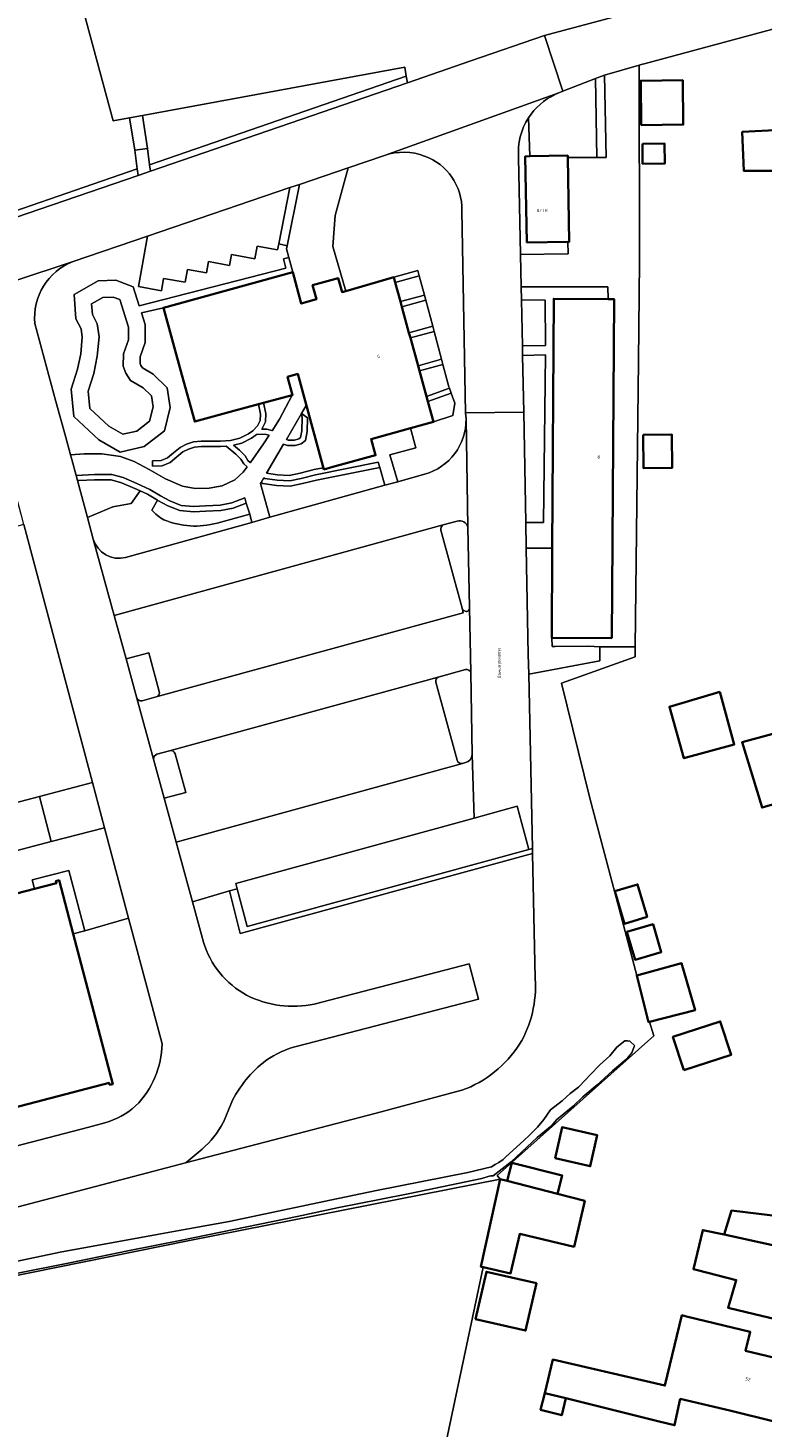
# Model space of a CAD drawing. Header units: metres. Extents: x 197700 to 204338, y 317132 to 325229.
# Tile 528 of 656: x 201888 to 201970, y 319827 to 319985. Entities that reach past the tile are written whole.
import ezdxf
from ezdxf.enums import TextEntityAlignment as Align

# ---------------------------------------------------------------- set-up
doc = ezdxf.new("R2010")
doc.units = ezdxf.units.M
for name, color, linetype, lineweight in [('B-WE-GR-BEPLANTING_CULTUUR_BODEMBEDEKKER-GV', 90, 'Continuous', 18), ('B-WE-GR-BEPLANTING_CULTUUR_BOSPLANTSOEN-GV', 90, 'Continuous', 18), ('B-WE-GR-BEPLANTING_CULTUUR_HEESTERS-GV', 90, 'Continuous', 18), ('B-WE-GR-BEPLANTING_CULTUUR_VASTE PLANTENVAK-GV', 90, 'Continuous', 18), ('B-WE-GR-GRAS-GV', 60, 'Continuous', 13), ('B-WE-GW-TALUD_KRUIN-G', 90, 'Continuous', 18), ('B-WE-IE-TERREINAFSCHEIDING_KUNSTMATIG_HEKWERK-G', 20, 'IE-TERREINAFSCHEIDING-KUNSTMATIG', 18), ('B-WE-OG-BEBOUWING-GV', 7, 'Continuous', 35), ('B-WE-OG-BEBOUWING-T18', 10, 'Continuous', 18), ('B-WE-OG-TERREIN_CULTUURSCHEIDING-GV', 7, 'Continuous', 18), ('B-WE-OG-TERREIN_ERF-GV', 7, 'Continuous', 18), ('B-WE-OG-TOPOGRAFIE-T18', 10, 'Continuous', 18), ('B-WE-OG-WATER_GREPPEL-GV', 160, 'Continuous', 18), ('B-WE-OG-WATER_MEER-GV', 140, 'Continuous', 18), ('B-WE-VH-VERHARDING_ASFALT-GV', 252, 'Continuous', 18), ('B-WE-VH-VERHARDING_BEDRIJFSVLOERPLAAT-GV', 252, 'Continuous', 18), ('B-WE-VH-VERHARDING_BETONSTRAATSTEEN-GV', 252, 'Continuous', 18), ('B-WE-VH-VERHARDING_GESLOTEN-GV', 252, 'Continuous', 18), ('B-WE-VH-VERHARDING_OPEN-GV', 252, 'Continuous', 18), ('B-WE-VH-VERHARDING_STRAATBAKSTEEN-GV', 252, 'Continuous', 18), ('B-WE-VH-VERHARDING_TEGEL-GV', 252, 'Continuous', 18)]:
    doc.layers.add(name, color=color, linetype=linetype, lineweight=lineweight)
doc.styles.add('NLCS-ISO-M200-T18', font='NLCS-ISO.ttf', dxfattribs={"height": 0.36})
doc.linetypes.add('IE-TERREINAFSCHEIDING-KUNSTMATIG', pattern='A,4,[82,NLCS.SHX,S=0.75,R=90,X=0,Y=0],4,-2', length=10)

msp = doc.modelspace()

# ---------------------------------------------------------------- linework, layer by layer
at = {"layer": 'B-WE-GR-BEPLANTING_CULTUUR_BODEMBEDEKKER-GV'}
for points in [[(201930.382, 319979.499), (201930.206, 319980.537), (201900.714, 319975.088), (201901.262, 319971.388), (201901.505, 319969.545)], [(201914.064, 319933.806), (201913.996, 319933.69), (201915.046, 319929.881), (201927.983, 319933.481), (201927.401, 319935.499), (201920.289, 319934.077), (201918.71, 319933.682), (201917.318, 319933.386), (201915.788, 319933.471), (201914.259, 319933.69)]]:
    msp.add_lwpolyline(points, close=True, dxfattribs=at)
for points in [[(201927.95, 319970.602), (201923.852, 319969.203), (201922.393, 319963.83), (201922.124, 319960.341), (201923.566, 319955.34), (201928.966, 319956.895), (201931.678, 319957.632), (201931.834, 319957.053)], [(201937.117, 319940.956), (201937.066, 319941.645), (201936.648, 319964.408)], [(201931.834, 319957.053), (201932.418, 319954.878), (201932.574, 319954.298), (201933.361, 319951.371), (201933.517, 319950.792), (201934.359, 319947.657), (201934.515, 319947.077), (201935.19, 319944.568), (201935.24, 319944.428), (201935.444, 319943.864), (201935.861, 319942.713), (201935.624, 319941.331), (201933.448, 319940.609), (201930.853, 319939.895), (201931.453, 319937.702), (201928.533, 319936.9), (201929.426, 319933.882), (201932.451, 319934.724)]]:
    msp.add_lwpolyline(points, dxfattribs=at)
for points in [[(201932.443, 319970.528, 0.1749464), (201927.95, 319970.602)], [(201936.648, 319964.408, 0.3189041), (201932.443, 319970.528)], [(201932.451, 319934.724, 0.339978), (201937.117, 319940.956)]]:
    msp.add_lwpolyline(points, format="xyb", dxfattribs=at)
at = {"layer": 'B-WE-GR-BEPLANTING_CULTUUR_BOSPLANTSOEN-GV'}
for points in [[(201882.847, 319962.368), (201886.428, 319963.6), (201886.218, 319964.288), (201900.118, 319969.08), (201899.831, 319971.2), (201899.244, 319974.82), (201897.42, 319974.487), (201891.297, 319997.129), (201893.673, 319997.839), (201895.117, 320001.53), (201899.988, 320003), (201911.275, 320006.283), (201913.522, 320010.231), (201913.162, 320012.016), (201911.679, 320011.771), (201908.986, 320011.327), (201908.54, 320011.336)], [(201957.755, 319873.131), (201957.645, 319873.103), (201956.316, 319878.339), (201951.047, 319898.298), (201947.852, 319911.236), (201956.127, 319914.187), (201956.14, 319915.279), (201956.14, 319915.302), (201952.257, 319915.325), (201952.165, 319915.329), (201952.166, 319913.753), (201944.158, 319912.249), (201944.581, 319892.617), (201944.593, 319892.054), (201944.885, 319878.043), (201944.892, 319877.95)], [(201936.653, 319865.422), (201927.009, 319862.862), (201905.551, 319857.247), (201830.353, 319837.502), (201825.888, 319836.338), (201824.667, 319833.869), (201805.693, 319828.96), (201805.832, 319828.422), (201819.007, 319830.849), (201834.631, 319833.856), (201855.381, 319838.269), (201906.002, 319848.538), (201940.955, 319855.44), (201940.596, 319855.825), (201958.241, 319871.557), (201957.755, 319873.131)], [(201880.902, 319844.979), (201891.439, 319847.211), (201902.361, 319849.186), (201906.484, 319849.961), (201910.451, 319850.651), (201921.805, 319853.073), (201927.035, 319854.136), (201937.315, 319856.153), (201939.971, 319856.824), (201940.38, 319857.079), (201940.806, 319857.288), (201941.288, 319857.652), (201941.579, 319857.951), (201943.614, 319859.78), (201944.248, 319860.353), (201945.157, 319861.289), (201945.857, 319862.141), (201946.614, 319863.218), (201947.913, 319864.232), (201948.821, 319865.069), (201949.78, 319865.777), (201950.581, 319866.635), (201951.085, 319867.151), (201952.167, 319868.276), (201953.288, 319869.299), (201954.078, 319870.272), (201954.996, 319870.971), (201955.286, 319870.999), (201955.53, 319870.943), (201956.103, 319870.425), (201956.035, 319870.333), (201955.773, 319869.617), (201955.192, 319868.96), (201953.574, 319867.602), (201952.693, 319866.796), (201951.873, 319866.026), (201950.26, 319864.672), (201949.146, 319863.647), (201947.302, 319862.08), (201946.749, 319861.463), (201945.122, 319860.103), (201942.184, 319857.353), (201940.174, 319855.806), (201939.899, 319855.805), (201939.6, 319855.715), (201938.881, 319855.483), (201930.776, 319853.825), (201927.376, 319853.147), (201922.81, 319852.252), (201918.102, 319851.208), (201905.128, 319848.543), (201899.054, 319847.375), (201892.528, 319846.004), (201880.209, 319843.553)]]:
    msp.add_lwpolyline(points, dxfattribs=at)
for points in [[(201953.114, 319954.436), (201953.76, 319954.432), (201953.534, 319916.271), (201946.754, 319916.311), (201946.79, 319915.338), (201947.15, 319915.365), (201950.884, 319915.383), (201952.165, 319915.329), (201952.257, 319915.325), (201956.14, 319915.302), (201956.508, 319947.449), (201956.637, 319958.658), (201956.578, 319980.741), (201952.698, 319979.63), (201952.674, 319979.621), (201952.861, 319970.372), (201951.837, 319970.374), (201948.561, 319970.379), (201948.729, 319960.886), (201948.56, 319960.883), (201948.615, 319959.517), (201943.244, 319959.448), (201943.319, 319955.8), (201953.082, 319955.801)], [(201943.454, 319949.187), (201946.046, 319949.219), (201945.995, 319954.325), (201943.348, 319954.367)], [(201943.824, 319929.288), (201945.814, 319929.282), (201946.045, 319948.15), (201943.476, 319948.106), (201943.607, 319941.719)]]:
    msp.add_lwpolyline(points, close=True, dxfattribs=at)
for points in [[(201944.892, 319877.95, -0.0748365), (201944.579, 319874.17)], [(201944.579, 319874.17, -0.0839874), (201943.131, 319870.601)], [(201943.131, 319870.601, -0.1641814), (201936.653, 319865.422)]]:
    msp.add_lwpolyline(points, format="xyb", dxfattribs=at)
at = {"layer": 'B-WE-GR-BEPLANTING_CULTUUR_HEESTERS-GV'}
for points in [[(201901.599, 319968.822), (201930.506, 319978.771), (201930.382, 319979.499), (201901.505, 319969.545)], [(201900.215, 319968.346), (201900.118, 319969.08), (201886.218, 319964.288), (201886.428, 319963.6)], [(201931.678, 319957.632), (201928.966, 319956.895), (201929.125, 319956.317), (201931.834, 319957.053)], [(201932.418, 319954.878), (201929.721, 319954.153), (201929.88, 319953.574), (201932.574, 319954.298)], [(201933.361, 319951.371), (201930.684, 319950.652), (201930.843, 319950.073), (201933.517, 319950.792)], [(201934.515, 319947.077), (201934.359, 319947.657), (201931.705, 319946.943), (201931.864, 319946.365)], [(201932.814, 319942.913), (201935.444, 319943.864), (201935.24, 319944.428), (201932.654, 319943.493)], [(201935.444, 319943.864), (201932.814, 319942.913), (201933.448, 319940.609), (201935.624, 319941.331), (201935.861, 319942.713)], [(201927.401, 319935.499), (201927.226, 319936.078), (201920.157, 319934.663), (201918.575, 319934.267), (201917.271, 319933.99), (201915.847, 319934.069), (201914.463, 319934.267), (201914.367, 319934.324), (201914.064, 319933.806), (201914.259, 319933.69), (201915.788, 319933.471), (201917.318, 319933.386), (201918.71, 319933.682), (201920.289, 319934.077)], [(201893.226, 319934.598), (201893.387, 319934.006), (201893.523, 319934.011), (201895.301, 319934.102), (201897.18, 319934.102), (201898.326, 319933.78), (201899.825, 319933.126), (201900.43, 319932.848), (201901.253, 319932.47), (201902.372, 319931.799), (201902.427, 319931.766), (201903.535, 319931.191), (201904.911, 319930.632), (201906.428, 319930.502), (201907.813, 319930.583), (201909.51, 319930.664), (201910.909, 319930.919), (201912.384, 319931.486), (201912.224, 319932.067), (201910.746, 319931.499), (201909.441, 319931.262), (201907.781, 319931.183), (201906.436, 319931.104), (201905.052, 319931.222), (201903.787, 319931.736), (201902.719, 319932.29), (201901.533, 319933.002), (201900.07, 319933.674), (201898.528, 319934.346), (201897.263, 319934.702), (201895.286, 319934.702)], [(201900.43, 319932.848), (201899.825, 319933.126), (201898.326, 319933.78), (201897.18, 319934.102), (201895.301, 319934.102), (201893.523, 319934.011), (201893.387, 319934.006), (201894.508, 319929.874), (201897.37, 319931.051), (201899.445, 319931.441)], [(201892.423, 319890.152), (201888.302, 319889.103), (201888.562, 319888.081), (201891.02, 319888.711), (201890.96, 319888.951), (201891.316, 319889.054), (201892.901, 319883.039), (201894.211, 319883.375)]]:
    msp.add_lwpolyline(points, close=True, dxfattribs=at)
for points in [[(201905.141, 319945.912), (201903.064, 319953.459), (201900.602, 319952.88), (201901.017, 319951.585), (201901.017, 319949.547), (201900.454, 319947.939), (201900.433, 319947.195), (201900.516, 319946.957), (201900.698, 319946.685), (201901.908, 319945.973), (201903.478, 319944.468), (201903.819, 319942.229), (201903.18, 319939.608), (201900.906, 319937.839), (201898.197, 319937.23), (201895.794, 319938.611), (201892.979, 319941.218), (201892.671, 319944.295), (201893.392, 319946.548), (201893.746, 319948.283), (201893.915, 319950.142), (201893.79, 319951.07), (201893.206, 319952.196), (201893.021, 319954.96), (201895.722, 319956.48), (201897.697, 319956.548), (201899.658, 319955.826), (201900.345, 319953.682), (201916.84, 319957.897), (201916.58, 319958.961), (201917.174, 319959.106), (201916.908, 319960.098), (201916.973, 319960.421), (201916.03, 319960.668), (201915.89, 319959.975), (201913.62, 319960.393), (201913.356, 319958.966), (201910.705, 319959.455), (201910.477, 319958.216), (201908.129, 319958.649), (201907.895, 319957.378), (201905.751, 319957.774), (201905.489, 319956.342), (201903.059, 319956.746), (201902.834, 319955.349), (201900.247, 319955.861), (201901.267, 319961.508), (201892.892, 319958.661)], [(201888.589, 319951.679), (201890.968, 319942.915), (201892.024, 319939.026), (201892.597, 319936.917), (201894.139, 319937.035), (201896.116, 319937.035), (201898.212, 319936.719), (201899.754, 319936.165), (201901.454, 319935.256), (201903.273, 319934.228), (201905.21, 319933.397), (201906.634, 319933.12), (201908.216, 319933.16), (201909.679, 319933.437), (201911.102, 319934.109), (201912.012, 319934.979), (201912.462, 319935.558), (201912.091, 319935.889), (201911.774, 319936.442), (201911.221, 319936.996), (201910.105, 319937.904), (201909.462, 319937.859), (201907.333, 319937.859), (201906.564, 319937.789), (201905.88, 319937.549), (201905.257, 319937.238), (201904.567, 319936.693), (201903.827, 319936.04), (201902.923, 319935.688), (201901.834, 319935.645), (201901.81, 319936.244), (201902.798, 319936.284), (201903.51, 319936.561), (201904.182, 319937.154), (201904.934, 319937.747), (201905.645, 319938.103), (201906.436, 319938.38), (201907.306, 319938.459), (201909.441, 319938.459), (201910.588, 319938.538), (201911.656, 319938.775), (201912.644, 319939.289), (201913.119, 319939.606), (201913.633, 319940.159), (201913.949, 319940.792), (201913.989, 319941.504), (201913.756, 319942.602), (201910.962, 319941.845), (201906.586, 319940.66), (201905.141, 319945.912)], [(201909.086, 319929.238), (201912.775, 319930.221), (201912.384, 319931.486), (201910.909, 319930.919), (201909.51, 319930.664), (201907.813, 319930.583), (201906.428, 319930.502), (201904.911, 319930.632), (201903.535, 319931.191), (201902.427, 319931.766), (201902.372, 319931.799), (201901.761, 319930.694)], [(201936.117, 319929.465), (201934.552, 319929.034)], [(201934.29, 319928.421), (201936.679, 319919.655)], [(201937.51, 319919.724), (201937.309, 319928.758)], [(201902.59, 319910.293), (201901.399, 319914.637), (201898.862, 319913.943), (201900.07, 319909.526)], [(201937.041, 319912.747), (201933.983, 319911.911)], [(201937.796, 319903.196), (201937.652, 319912.406)], [(201933.728, 319911.348), (201936.101, 319902.549)], [(201900.657, 319909.244), (201902.255, 319909.683)], [(201901.946, 319902.67), (201903.149, 319898.271), (201905.561, 319898.931), (201904.371, 319903.266)], [(201903.757, 319903.616), (201902.313, 319903.22)], [(201936.719, 319902.193), (201937.045, 319902.281)]]:
    msp.add_lwpolyline(points, dxfattribs=at)
for points in [[(201892.892, 319958.661, 0.3358339), (201888.589, 319951.679)], [(201901.761, 319930.694, 0.0828198), (201903.093, 319929.612)], [(201903.093, 319929.612, 0.1701918), (201909.086, 319929.238)], [(201937.309, 319928.758, 0.4357487), (201936.117, 319929.465)], [(201934.552, 319929.034, 0.3716769), (201934.29, 319928.421)], [(201936.679, 319919.655, 0.4251751), (201937.305, 319919.322)], [(201937.305, 319919.322, 0.2359669), (201937.51, 319919.724)], [(201937.652, 319912.406, 0.404774), (201937.041, 319912.747)], [(201933.983, 319911.911, 0.3760198), (201933.728, 319911.348)], [(201900.07, 319909.526, 0.3743286), (201900.657, 319909.244)], [(201902.255, 319909.683, 0.396223), (201902.59, 319910.293)], [(201902.313, 319903.22, 0.3611576), (201901.946, 319902.67)], [(201904.371, 319903.266, 0.4141937), (201903.757, 319903.616)], [(201937.045, 319902.281, 0.345351), (201937.796, 319903.196)], [(201936.101, 319902.549, 0.4121825), (201936.719, 319902.193)]]:
    msp.add_lwpolyline(points, format="xyb", dxfattribs=at)
at = {"layer": 'B-WE-GR-BEPLANTING_CULTUUR_VASTE PLANTENVAK-GV'}
for points in [[(201903.064, 319953.459), (201903.073, 319953.462), (201917.611, 319957.478), (201917.174, 319959.106), (201916.58, 319958.961), (201916.84, 319957.897), (201900.345, 319953.682), (201899.658, 319955.826), (201897.697, 319956.548), (201895.722, 319956.48), (201893.021, 319954.96), (201893.206, 319952.196), (201893.79, 319951.07), (201893.915, 319950.142), (201893.746, 319948.283), (201893.392, 319946.548), (201892.671, 319944.295), (201892.979, 319941.218), (201895.794, 319938.611), (201898.197, 319937.23), (201900.906, 319937.839), (201903.18, 319939.608), (201903.819, 319942.229), (201903.478, 319944.468), (201901.908, 319945.973), (201900.698, 319946.685), (201900.516, 319946.957), (201900.433, 319947.195), (201900.454, 319947.939), (201901.017, 319949.547), (201901.017, 319951.585), (201900.602, 319952.88)], [(201929.125, 319956.317), (201929.721, 319954.153), (201932.418, 319954.878), (201931.834, 319957.053)], [(201894.981, 319953.901), (201896.246, 319954.612), (201897.393, 319954.652), (201898.144, 319954.375), (201899.132, 319951.291), (201899.132, 319949.867), (201898.579, 319948.285), (201898.539, 319946.901), (201898.816, 319946.11), (201899.37, 319945.28), (201900.763, 319944.461), (201901.712, 319943.551), (201901.9, 319942.314), (201901.505, 319940.693), (201900.081, 319939.585), (201898.5, 319939.23), (201896.918, 319940.139), (201894.783, 319942.116), (201894.585, 319944.093), (201895.218, 319946.071), (201895.613, 319948.008), (201895.811, 319950.183), (201895.613, 319951.647), (201895.06, 319952.714)], [(201930.684, 319950.652), (201933.361, 319951.371), (201932.574, 319954.298), (201929.88, 319953.574)], [(201934.359, 319947.657), (201933.517, 319950.792), (201930.843, 319950.073), (201931.705, 319946.943)], [(201931.864, 319946.365), (201932.654, 319943.493), (201935.24, 319944.428), (201935.19, 319944.568), (201934.515, 319947.077)], [(201914.336, 319942.759), (201914.592, 319941.55), (201914.541, 319940.635), (201914.131, 319939.814), (201914.124, 319939.806), (201914.7, 319939.804), (201915.254, 319939.645), (201915.281, 319939.628), (201916.124, 319940.911), (201917.557, 319943.632)], [(201918.604, 319941.574), (201919.255, 319941.091), (201919.214, 319939.551), (201919.053, 319938.531), (201918.571, 319938.146), (201917.898, 319937.978), (201917.015, 319937.978), (201916.586, 319938.121), (201914.671, 319934.844), (201915.906, 319934.667), (201917.224, 319934.594), (201918.44, 319934.852), (201920.025, 319935.248), (201921.039, 319935.451), (201919.12, 319942.456)], [(201918.604, 319941.574), (201916.895, 319938.65), (201917.112, 319938.578), (201917.824, 319938.578), (201918.299, 319938.696), (201918.496, 319938.854), (201918.615, 319939.606), (201918.654, 319941.069)], [(201912.831, 319936.033), (201912.842, 319936.047), (201914.305, 319938.143), (201914.941, 319939.111), (201914.616, 319939.204), (201913.579, 319939.22), (201913.51, 319939.146), (201912.95, 319938.772), (201911.863, 319938.207), (201910.936, 319938.001), (201911.623, 319937.442), (201912.255, 319936.81), (201912.563, 319936.272)], [(201889.117, 319898.473), (201880.538, 319896.222), (201881.877, 319891.151), (201890.44, 319893.394)]]:
    msp.add_lwpolyline(points, close=True, dxfattribs=at)
at = {"layer": 'B-WE-GR-GRAS-GV'}
msp.add_lwpolyline([(201933.984, 319821.626), (201939.052, 319845.517), (201938.788, 319845.577), (201940.955, 319855.44), (201906.002, 319848.538), (201855.381, 319838.269), (201834.631, 319833.856), (201819.007, 319830.849), (201805.832, 319828.422), (201805.343, 319828.322), (201805.014, 319828.254), (201787.976, 319824.255)], dxfattribs=at)
at = {"layer": 'B-WE-GW-TALUD_KRUIN-G'}
msp.add_lwpolyline([(201899.831, 319971.2), (201901.262, 319971.388)], dxfattribs=at)
at = {"layer": 'B-WE-IE-TERREINAFSCHEIDING_KUNSTMATIG_HEKWERK-G'}
for points in [[(201956.508, 319947.449), (201956.637, 319958.658), (201956.578, 319980.741)], [(201956.14, 319915.302), (201956.508, 319947.449)], [(201956.316, 319878.339), (201951.047, 319898.298), (201947.852, 319911.236), (201956.127, 319914.187), (201956.14, 319915.279)], [(201956.14, 319915.279), (201956.14, 319915.302)], [(201940.596, 319855.825), (201958.241, 319871.557), (201957.755, 319873.131)], [(201805.832, 319828.422), (201819.007, 319830.849), (201834.631, 319833.856), (201855.381, 319838.269), (201906.002, 319848.538), (201940.955, 319855.44)], [(201940.596, 319855.825), (201940.955, 319855.44)], [(201939.052, 319845.517), (201933.984, 319821.626), (201927.721, 319789.512)]]:
    msp.add_lwpolyline(points, dxfattribs=at)
at = {"layer": 'B-WE-OG-BEBOUWING-GV'}
for points in [[(201956.827, 319974.016), (201961.548, 319974.066), (201961.495, 319979.047), (201956.774, 319978.997)], [(201978.469, 319974.82), (201978.499, 319973.453), (201976.318, 319973.36), (201976.31, 319973.662), (201968.191, 319973.25), (201968.363, 319968.865), (201972.164, 319968.874), (201972.164, 319968.811), (201974.11, 319968.938), (201990.589, 319970.016), (201990.269, 319975.554)], [(201956.95, 319971.914), (201956.973, 319969.659), (201959.464, 319969.686), (201959.441, 319971.94)], [(201943.946, 319960.801), (201948.56, 319960.883), (201948.729, 319960.886), (201948.561, 319970.379), (201948.558, 319970.571), (201944.273, 319970.495), (201943.775, 319970.486)], [(201929.721, 319954.153), (201929.125, 319956.317), (201928.966, 319956.895), (201923.566, 319955.34), (201923.158, 319955.223), (201922.719, 319956.792), (201919.834, 319955.985), (201920.274, 319954.415), (201918.573, 319953.932), (201917.611, 319957.478), (201903.073, 319953.462), (201903.064, 319953.459), (201905.141, 319945.912), (201906.586, 319940.66), (201910.962, 319941.845), (201913.756, 319942.602), (201914.336, 319942.759), (201917.557, 319943.632), (201917.595, 319943.642), (201917.03, 319945.696), (201918.168, 319946.009), (201921.121, 319935.278), (201922.105, 319935.548), (201926.926, 319936.874), (201926.429, 319938.677), (201930.853, 319939.895), (201933.448, 319940.609), (201932.814, 319942.913), (201932.654, 319943.493), (201931.864, 319946.365), (201931.705, 319946.943), (201930.843, 319950.073), (201930.684, 319950.652), (201929.88, 319953.574)], [(201953.534, 319916.271), (201953.76, 319954.432), (201953.114, 319954.436), (201946.98, 319954.472), (201946.814, 319926.409), (201946.754, 319916.311)], [(201957.048, 319939.167), (201957.087, 319935.411), (201960.299, 319935.445), (201960.259, 319939.201)], [(201978.215, 319899.429), (201982.266, 319900.575), (201981.412, 319903.479), (201979.358, 319910.765), (201974.443, 319909.379), (201975.25, 319906.517), (201968.166, 319904.568), (201970.429, 319897.226), (201972.915, 319897.93)], [(201965.662, 319910.25), (201959.995, 319908.576), (201961.633, 319902.771), (201967.291, 319904.327)], [(201957.504, 319884.923), (201956.417, 319888.587), (201953.845, 319887.823), (201954.932, 319884.159)], [(201955.208, 319883.232), (201956.137, 319880.101), (201959.08, 319880.974), (201958.15, 319884.105)], [(201957.755, 319873.131), (201962.889, 319874.451), (201961.357, 319879.72), (201956.316, 319878.339), (201957.645, 319873.103)], [(201961.614, 319867.67), (201966.936, 319869.405), (201965.709, 319873.167), (201960.388, 319871.432)], [(201947.127, 319857.778), (201951.079, 319856.875), (201951.874, 319860.357), (201947.922, 319861.26)], [(201947.401, 319853.771), (201947.931, 319855.82), (201942.277, 319857.261), (201941.752, 319855.234)], [(201940.955, 319855.44), (201938.788, 319845.577), (201939.052, 319845.517), (201942.127, 319844.82), (201943.156, 319849.259), (201949.271, 319847.82), (201950.462, 319852.979), (201947.401, 319853.771), (201941.752, 319855.234)], [(201966.153, 319849.195), (201972.104, 319847.873), (201972.824, 319851.2), (201966.966, 319851.888)], [(201972.104, 319847.873), (201966.153, 319849.195), (201963.742, 319849.685), (201962.689, 319845.312), (201963.17, 319845.187), (201967.512, 319844.063), (201966.595, 319840.959), (201969.584, 319840.234), (201974.448, 319839.055), (201976.08, 319845.785), (201971.873, 319846.805)], [(201945.035, 319843.725), (201939.396, 319845.013), (201938.177, 319839.672), (201943.815, 319838.384)], [(201961.221, 319830.723), (201966.934, 319829.342), (201971.793, 319828.167), (201973.433, 319834.951), (201968.573, 319836.126), (201969.085, 319838.245), (201966.112, 319838.964), (201961.911, 319839.98), (201961.404, 319840.103), (201959.491, 319832.201), (201946.873, 319835.116), (201945.974, 319831.359), (201948.356, 319830.768), (201955.244, 319829.059), (201958.823, 319828.171), (201960.583, 319827.734)], [(201945.501, 319829.453), (201947.883, 319828.862), (201948.356, 319830.768), (201945.974, 319831.359)]]:
    msp.add_lwpolyline(points, close=True, dxfattribs=at)
msp.add_lwpolyline([(201857.877, 319856.055), (201896.935, 319866.272), (201896.997, 319866.041), (201897.356, 319866.125), (201892.901, 319883.039), (201891.316, 319889.054), (201890.96, 319888.951), (201891.02, 319888.711), (201888.562, 319888.081), (201879.405, 319885.732)], dxfattribs=at)
at = {"layer": 'B-WE-OG-TERREIN_CULTUURSCHEIDING-GV'}
msp.add_lwpolyline([(201946.814, 319926.409), (201943.874, 319926.397), (201944.11, 319914.457), (201944.158, 319912.249), (201952.166, 319913.753), (201952.165, 319915.329), (201950.884, 319915.383), (201947.15, 319915.365), (201946.79, 319915.338), (201946.754, 319916.311)], close=True, dxfattribs=at)
at = {"layer": 'B-WE-OG-TERREIN_ERF-GV'}
for points in [[(201989.138, 319989.56), (201957.136, 319980.9), (201956.967, 319980.852), (201956.578, 319980.741), (201956.637, 319958.658), (201956.508, 319947.449), (201956.14, 319915.302), (201956.14, 319915.279), (201956.127, 319914.187), (201947.852, 319911.236), (201951.047, 319898.298), (201956.316, 319878.339), (201961.357, 319879.72), (201962.889, 319874.451), (201957.755, 319873.131), (201958.241, 319871.557), (201940.596, 319855.825), (201940.955, 319855.44), (201941.752, 319855.234), (201942.277, 319857.261), (201947.931, 319855.82), (201947.401, 319853.771), (201950.462, 319852.979), (201949.271, 319847.82), (201943.156, 319849.259), (201942.127, 319844.82), (201939.052, 319845.517), (201933.984, 319821.626)], [(201972.164, 319968.874), (201968.363, 319968.865), (201968.191, 319973.25), (201976.31, 319973.662)], [(201970.429, 319897.226), (201968.166, 319904.568), (201975.25, 319906.517)]]:
    msp.add_lwpolyline(points, dxfattribs=at)
for points in [[(201961.548, 319974.066), (201956.827, 319974.016), (201956.774, 319978.997), (201961.495, 319979.047)], [(201956.973, 319969.659), (201956.95, 319971.914), (201959.441, 319971.94), (201959.464, 319969.686)], [(201957.087, 319935.411), (201957.048, 319939.167), (201960.259, 319939.201), (201960.299, 319935.445)], [(201967.291, 319904.327), (201961.633, 319902.771), (201959.995, 319908.576), (201965.662, 319910.25)], [(201956.417, 319888.587), (201957.504, 319884.923), (201954.932, 319884.159), (201953.845, 319887.823)], [(201955.208, 319883.232), (201958.15, 319884.105), (201959.08, 319880.974), (201956.137, 319880.101)], [(201966.936, 319869.405), (201961.614, 319867.67), (201960.388, 319871.432), (201965.709, 319873.167)], [(201951.079, 319856.875), (201947.127, 319857.778), (201947.922, 319861.26), (201951.874, 319860.357)], [(201966.153, 319849.195), (201966.966, 319851.888), (201972.824, 319851.2), (201972.104, 319847.873), (201971.873, 319846.805), (201976.08, 319845.785), (201974.448, 319839.055), (201969.584, 319840.234), (201966.595, 319840.959), (201967.512, 319844.063), (201963.17, 319845.187), (201962.689, 319845.312), (201963.742, 319849.685)], [(201939.396, 319845.013), (201945.035, 319843.725), (201943.815, 319838.384), (201938.177, 319839.672)], [(201966.934, 319829.342), (201961.221, 319830.723), (201960.583, 319827.734), (201958.823, 319828.171), (201955.244, 319829.059), (201948.356, 319830.768), (201947.883, 319828.862), (201945.501, 319829.453), (201945.974, 319831.359), (201946.873, 319835.116), (201959.491, 319832.201), (201961.404, 319840.103), (201961.911, 319839.98), (201966.112, 319838.964), (201969.085, 319838.245), (201968.573, 319836.126), (201973.433, 319834.951), (201971.793, 319828.167)]]:
    msp.add_lwpolyline(points, close=True, dxfattribs=at)
at = {"layer": 'B-WE-OG-WATER_GREPPEL-GV'}
msp.add_lwpolyline([(201880.209, 319843.553), (201892.528, 319846.004), (201899.054, 319847.375), (201905.128, 319848.543), (201918.102, 319851.208), (201922.81, 319852.252), (201927.376, 319853.147), (201930.776, 319853.825), (201938.881, 319855.483), (201939.6, 319855.715), (201939.899, 319855.805), (201940.174, 319855.806), (201942.184, 319857.353), (201945.122, 319860.103), (201946.749, 319861.463), (201947.302, 319862.08), (201949.146, 319863.647), (201950.26, 319864.672), (201951.873, 319866.026), (201952.693, 319866.796), (201953.574, 319867.602), (201955.192, 319868.96), (201955.773, 319869.617), (201956.035, 319870.333), (201956.103, 319870.425), (201955.53, 319870.943), (201955.286, 319870.999), (201954.996, 319870.971), (201954.078, 319870.272), (201953.288, 319869.299), (201952.167, 319868.276), (201951.085, 319867.151), (201950.581, 319866.635), (201949.78, 319865.777), (201948.821, 319865.069), (201947.913, 319864.232), (201946.614, 319863.218), (201945.857, 319862.141), (201945.157, 319861.289), (201944.248, 319860.353), (201943.614, 319859.78), (201941.579, 319857.951), (201941.288, 319857.652), (201940.806, 319857.288), (201940.38, 319857.079), (201939.971, 319856.824), (201937.315, 319856.153), (201927.035, 319854.136), (201921.805, 319853.073), (201910.451, 319850.651), (201906.484, 319849.961), (201902.361, 319849.186), (201891.439, 319847.211), (201880.902, 319844.979)], dxfattribs=at)
at = {"layer": 'B-WE-OG-WATER_MEER-GV'}
msp.add_lwpolyline([(201894.981, 319953.901), (201895.06, 319952.714), (201895.613, 319951.647), (201895.811, 319950.183), (201895.613, 319948.008), (201895.218, 319946.071), (201894.585, 319944.093), (201894.783, 319942.116), (201896.918, 319940.139), (201898.5, 319939.23), (201900.081, 319939.585), (201901.505, 319940.693), (201901.9, 319942.314), (201901.712, 319943.551), (201900.763, 319944.461), (201899.37, 319945.28), (201898.816, 319946.11), (201898.539, 319946.901), (201898.579, 319948.285), (201899.132, 319949.867), (201899.132, 319951.291), (201898.144, 319954.375), (201897.393, 319954.652), (201896.246, 319954.612)], close=True, dxfattribs=at)
at = {"layer": 'B-WE-VH-VERHARDING_ASFALT-GV'}
for points in [[(201804.712, 319931.814), (201831.891, 319941.317), (201832.906, 319938.368), (201845.019, 319942.505), (201872.949, 319952.045), (201892.892, 319958.661), (201901.267, 319961.508), (201917.298, 319966.97), (201918.365, 319967.333), (201923.852, 319969.203), (201927.95, 319970.602), (201947.555, 319977.621), (201948.011, 319977.808), (201945.951, 319984.087), (201937.661, 319981.234), (201930.506, 319978.771), (201901.599, 319968.822)], [(201947.099, 319977.434), (201947.555, 319977.621), (201927.95, 319970.602)], [(201936.648, 319964.408), (201937.066, 319941.645), (201943.607, 319941.719), (201943.476, 319948.106), (201943.454, 319949.187), (201943.348, 319954.367), (201943.319, 319955.8), (201943.244, 319959.448), (201943.021, 319970.362)], [(201901.599, 319968.822), (201900.215, 319968.346), (201886.428, 319963.6), (201882.847, 319962.368), (201875.617, 319959.921), (201843.307, 319948.833), (201804.609, 319935.552), (201803.691, 319935.18), (201802.793, 319934.722), (201801.446, 319934.025), (201800.213, 319933.239)], [(201892.892, 319958.661), (201872.949, 319952.045)], [(201895.169, 319927.442), (201894.508, 319929.874), (201893.387, 319934.006), (201893.226, 319934.598), (201892.744, 319936.374), (201892.597, 319936.917), (201892.024, 319939.026), (201890.968, 319942.915), (201888.589, 319951.679)], [(201882.398, 319947.246), (201885.232, 319936.801), (201885.455, 319935.981), (201886.825, 319930.934), (201887.013, 319930.242), (201887.328, 319929.084), (201887.332, 319929.071), (201895.077, 319900.036), (201896.428, 319894.963), (201899.142, 319884.772), (201902.899, 319870.662)], [(201907.568, 319882.089), (201906.783, 319884.99), (201906.334, 319886.632), (201904.495, 319893.352), (201903.149, 319898.271), (201901.946, 319902.67), (201900.07, 319909.526), (201898.862, 319913.943), (201897.521, 319918.844), (201895.169, 319927.442)], [(201918.156, 319870.398), (201938.498, 319875.674), (201937.464, 319879.651), (201920.037, 319875.125)], [(201909.782, 319861.808), (201909.801, 319861.834), (201910.664, 319863.952)], [(201896.457, 319861.773), (201894.645, 319861.289), (201829.886, 319844.427), (201824.641, 319843.057), (201803.32, 319837.489), (201805.693, 319828.96), (201824.667, 319833.869), (201825.888, 319836.338), (201830.353, 319837.502), (201905.551, 319857.247), (201905.608, 319857.294), (201907.417, 319858.793)]]:
    msp.add_lwpolyline(points, dxfattribs=at)
for points in [[(201944.138, 319974.835, -0.1402786), (201947.099, 319977.434)], [(201943.021, 319970.362, -0.1652375), (201944.138, 319974.835)], [(201927.95, 319970.602, -0.1749464), (201932.443, 319970.528)], [(201932.443, 319970.528, -0.3189041), (201936.648, 319964.408)], [(201888.589, 319951.679, -0.3358339), (201892.892, 319958.661)], [(201909.401, 319878.626, -0.0985299), (201907.568, 319882.089)], [(201912.417, 319876.131, -0.0974114), (201909.401, 319878.626)], [(201920.037, 319875.125, -0.1732238), (201912.417, 319876.131)], [(201902.899, 319870.662, -0.1944587), (201899.933, 319863.659)], [(201914.598, 319868.767, -0.0937358), (201918.156, 319870.398)], [(201910.664, 319863.952, -0.1205256), (201914.598, 319868.767)], [(201899.933, 319863.659, -0.1219729), (201896.457, 319861.773)], [(201907.417, 319858.793, 0.0927067), (201909.782, 319861.808)]]:
    msp.add_lwpolyline(points, format="xyb", dxfattribs=at)
msp.add_lwpolyline([(201937.066, 319941.645), (201937.117, 319940.956), (201937.309, 319928.758), (201937.51, 319919.724), (201937.652, 319912.406), (201937.796, 319903.196), (201938.007, 319896.041), (201942.88, 319897.376), (201944.173, 319892.506), (201944.581, 319892.617), (201944.158, 319912.249), (201944.11, 319914.457), (201943.874, 319926.397), (201943.824, 319929.288), (201943.607, 319941.719)], close=True, dxfattribs=at)
at = {"layer": 'B-WE-VH-VERHARDING_BEDRIJFSVLOERPLAAT-GV'}
msp.add_lwpolyline([(201900.714, 319975.088), (201899.244, 319974.82), (201899.831, 319971.2), (201901.262, 319971.388)], close=True, dxfattribs=at)
at = {"layer": 'B-WE-VH-VERHARDING_BETONSTRAATSTEEN-GV'}
for points in [[(201987.62, 319995.284), (201970.263, 319990.615), (201945.951, 319984.087), (201948.011, 319977.808), (201951.681, 319979.235), (201952.674, 319979.621), (201952.698, 319979.63), (201956.578, 319980.741), (201956.967, 319980.852), (201957.136, 319980.9), (201989.138, 319989.56), (201989.282, 319989.578), (201990.878, 319989.778)], [(201944.138, 319974.835), (201944.273, 319970.495), (201948.558, 319970.571), (201948.561, 319970.379), (201951.837, 319970.374), (201951.681, 319979.235)], [(201951.681, 319979.235), (201948.011, 319977.808), (201947.555, 319977.621), (201947.099, 319977.434)], [(201943.021, 319970.362), (201943.244, 319959.448), (201948.615, 319959.517), (201948.56, 319960.883), (201943.946, 319960.801), (201943.775, 319970.486), (201944.273, 319970.495), (201944.138, 319974.835)], [(201934.552, 319929.034), (201897.521, 319918.844), (201898.862, 319913.943), (201901.399, 319914.637), (201902.59, 319910.293)], [(201936.679, 319919.655), (201934.29, 319928.421)], [(201902.255, 319909.683), (201936.802, 319919.154), (201936.679, 319919.655)], [(201933.983, 319911.911), (201903.757, 319903.616)], [(201936.101, 319902.549), (201933.728, 319911.348)], [(201904.371, 319903.266), (201905.561, 319898.931), (201903.149, 319898.271), (201904.495, 319893.352), (201936.719, 319902.193)], [(201944.892, 319877.95), (201944.885, 319878.043), (201944.593, 319892.054), (201911.711, 319883.05), (201910.476, 319887.843), (201906.334, 319886.632), (201906.783, 319884.99), (201907.568, 319882.089)], [(201902.899, 319870.662), (201899.142, 319884.772), (201894.211, 319883.375)], [(201894.211, 319883.375), (201892.901, 319883.039), (201897.356, 319866.125), (201896.997, 319866.041), (201896.935, 319866.272), (201857.877, 319856.055), (201857.938, 319855.826), (201857.562, 319855.724), (201857.485, 319855.939), (201823.92, 319847.154), (201823.979, 319846.917), (201823.647, 319846.839), (201824.641, 319843.057), (201829.886, 319844.427), (201894.645, 319861.289), (201896.457, 319861.773)], [(201920.037, 319875.125), (201937.464, 319879.651), (201938.498, 319875.674), (201918.156, 319870.398)], [(201907.417, 319858.793), (201905.608, 319857.294), (201905.551, 319857.247), (201927.009, 319862.862), (201936.653, 319865.422)], [(201910.664, 319863.952), (201909.801, 319861.834), (201909.782, 319861.808)]]:
    msp.add_lwpolyline(points, dxfattribs=at)
for points in [[(201952.674, 319979.621), (201951.681, 319979.235), (201951.837, 319970.374), (201952.861, 319970.372)], [(201946.814, 319926.409), (201946.98, 319954.472), (201953.114, 319954.436), (201953.082, 319955.801), (201943.319, 319955.8), (201943.348, 319954.367), (201945.995, 319954.325), (201946.046, 319949.219), (201943.454, 319949.187), (201943.476, 319948.106), (201946.045, 319948.15), (201945.814, 319929.282), (201943.824, 319929.288), (201943.874, 319926.397)], [(201881.877, 319891.151), (201880.538, 319896.222), (201889.117, 319898.473), (201895.077, 319900.036), (201887.332, 319929.071), (201871.673, 319924.915), (201871.702, 319924.792), (201871.502, 319924.74), (201880.292, 319891.186), (201880.538, 319891.244), (201880.634, 319890.918)], [(201895.077, 319900.036), (201889.117, 319898.473), (201890.44, 319893.394), (201896.428, 319894.963)], [(201944.173, 319892.506), (201942.88, 319897.376), (201938.007, 319896.041), (201911.19, 319888.698), (201911.349, 319888.098), (201912.477, 319883.846)], [(201910.476, 319887.843), (201911.711, 319883.05), (201944.593, 319892.054), (201944.581, 319892.617), (201944.173, 319892.506), (201912.477, 319883.846), (201911.349, 319888.098)]]:
    msp.add_lwpolyline(points, close=True, dxfattribs=at)
for points in [[(201947.099, 319977.434, 0.1402786), (201944.138, 319974.835)], [(201944.138, 319974.835, 0.1652375), (201943.021, 319970.362)], [(201934.29, 319928.421, -0.3716769), (201934.552, 319929.034)], [(201933.728, 319911.348, -0.3760198), (201933.983, 319911.911)], [(201902.59, 319910.293, -0.396223), (201902.255, 319909.683)], [(201903.757, 319903.616, -0.4141937), (201904.371, 319903.266)], [(201936.719, 319902.193, -0.4121825), (201936.101, 319902.549)], [(201907.568, 319882.089, 0.0985299), (201909.401, 319878.626)], [(201909.401, 319878.626, 0.0974114), (201912.417, 319876.131)], [(201944.579, 319874.17, 0.0748365), (201944.892, 319877.95)], [(201912.417, 319876.131, 0.1732238), (201920.037, 319875.125)], [(201943.131, 319870.601, 0.0839874), (201944.579, 319874.17)], [(201899.933, 319863.659, 0.1944587), (201902.899, 319870.662)], [(201918.156, 319870.398, 0.0937358), (201914.598, 319868.767)], [(201936.653, 319865.422, 0.1641814), (201943.131, 319870.601)], [(201914.598, 319868.767, 0.1205256), (201910.664, 319863.952)], [(201896.457, 319861.773, 0.1219729), (201899.933, 319863.659)], [(201909.782, 319861.808, -0.0927067), (201907.417, 319858.793)]]:
    msp.add_lwpolyline(points, format="xyb", dxfattribs=at)
at = {"layer": 'B-WE-VH-VERHARDING_GESLOTEN-GV'}
msp.add_lwpolyline([(201982.559, 320024.888), (201964.464, 320020.279), (201964.421, 320020.492), (201959.49, 320019.664), (201930.28, 320014.842), (201913.162, 320012.016), (201913.522, 320010.231), (201911.275, 320006.283), (201899.988, 320003), (201895.117, 320001.53), (201893.673, 319997.839), (201891.297, 319997.129), (201897.42, 319974.487), (201899.244, 319974.82), (201900.714, 319975.088), (201930.206, 319980.537), (201930.382, 319979.499), (201930.506, 319978.771), (201937.661, 319981.234), (201945.951, 319984.087), (201970.263, 319990.615), (201987.62, 319995.284)], dxfattribs=at)
at = {"layer": 'B-WE-VH-VERHARDING_OPEN-GV'}
for points in [[(201900.215, 319968.346), (201901.599, 319968.822), (201901.505, 319969.545), (201901.262, 319971.388), (201899.831, 319971.2), (201900.118, 319969.08)], [(201922.105, 319935.548), (201921.121, 319935.278), (201918.168, 319946.009), (201917.03, 319945.696), (201917.595, 319943.642), (201917.557, 319943.632), (201916.124, 319940.911), (201915.281, 319939.628), (201915.254, 319939.645), (201914.7, 319939.804), (201914.124, 319939.806), (201914.131, 319939.814), (201914.541, 319940.635), (201914.592, 319941.55), (201914.336, 319942.759), (201913.756, 319942.602), (201913.989, 319941.504), (201913.949, 319940.792), (201913.633, 319940.159), (201913.119, 319939.606), (201912.644, 319939.289), (201911.656, 319938.775), (201910.588, 319938.538), (201909.441, 319938.459), (201907.306, 319938.459), (201906.436, 319938.38), (201905.645, 319938.103), (201904.934, 319937.747), (201904.182, 319937.154), (201903.51, 319936.561), (201902.798, 319936.284), (201901.81, 319936.244), (201901.834, 319935.645), (201902.923, 319935.688), (201903.827, 319936.04), (201904.567, 319936.693), (201905.257, 319937.238), (201905.88, 319937.549), (201906.564, 319937.789), (201907.333, 319937.859), (201909.462, 319937.859), (201910.105, 319937.904), (201911.221, 319936.996), (201911.774, 319936.442), (201912.091, 319935.889), (201912.462, 319935.558), (201912.012, 319934.979), (201911.102, 319934.109), (201909.679, 319933.437), (201908.216, 319933.16), (201906.634, 319933.12), (201905.21, 319933.397), (201903.273, 319934.228), (201901.454, 319935.256), (201899.754, 319936.165), (201898.212, 319936.719), (201896.116, 319937.035), (201894.139, 319937.035), (201892.597, 319936.917), (201892.744, 319936.374), (201893.226, 319934.598), (201895.286, 319934.702), (201897.263, 319934.702), (201898.528, 319934.346), (201900.07, 319933.674), (201901.533, 319933.002), (201902.719, 319932.29), (201903.787, 319931.736), (201905.052, 319931.222), (201906.436, 319931.104), (201907.781, 319931.183), (201909.441, 319931.262), (201910.746, 319931.499), (201912.224, 319932.067), (201912.384, 319931.486), (201912.775, 319930.221), (201913.002, 319929.312), (201915.046, 319929.881), (201913.996, 319933.69), (201914.064, 319933.806), (201914.367, 319934.324), (201914.463, 319934.267), (201915.847, 319934.069), (201917.271, 319933.99), (201918.575, 319934.267), (201920.157, 319934.663), (201927.226, 319936.078), (201927.401, 319935.499), (201927.983, 319933.481), (201929.426, 319933.882), (201928.533, 319936.9), (201931.453, 319937.702), (201930.853, 319939.895), (201926.429, 319938.677), (201926.926, 319936.874)], [(201918.604, 319941.574), (201919.12, 319942.456), (201921.039, 319935.451), (201920.025, 319935.248), (201918.44, 319934.852), (201917.224, 319934.594), (201915.906, 319934.667), (201914.671, 319934.844), (201916.586, 319938.121), (201917.015, 319937.978), (201917.898, 319937.978), (201918.571, 319938.146), (201919.053, 319938.531), (201919.214, 319939.551), (201919.255, 319941.091)], [(201918.604, 319941.574), (201918.654, 319941.069), (201918.615, 319939.606), (201918.496, 319938.854), (201918.299, 319938.696), (201917.824, 319938.578), (201917.112, 319938.578), (201916.895, 319938.65)], [(201912.831, 319936.033), (201912.563, 319936.272), (201912.255, 319936.81), (201911.623, 319937.442), (201910.936, 319938.001), (201911.863, 319938.207), (201912.95, 319938.772), (201913.51, 319939.146), (201913.579, 319939.22), (201914.616, 319939.204), (201914.941, 319939.111), (201914.305, 319938.143), (201912.842, 319936.047)]]:
    msp.add_lwpolyline(points, close=True, dxfattribs=at)
at = {"layer": 'B-WE-VH-VERHARDING_STRAATBAKSTEEN-GV'}
for points in [[(201923.566, 319955.34), (201922.124, 319960.341), (201922.393, 319963.83), (201923.852, 319969.203), (201918.365, 319967.333), (201916.973, 319960.421), (201916.908, 319960.098), (201917.174, 319959.106), (201917.611, 319957.478), (201918.573, 319953.932), (201920.274, 319954.415), (201919.834, 319955.985), (201922.719, 319956.792), (201923.158, 319955.223)], [(201916.973, 319960.421), (201918.365, 319967.333), (201917.298, 319966.97), (201916.03, 319960.668)], [(201907.895, 319957.378), (201908.129, 319958.649), (201910.477, 319958.216), (201910.705, 319959.455), (201913.356, 319958.966), (201913.62, 319960.393), (201915.89, 319959.975), (201916.03, 319960.668), (201917.298, 319966.97), (201901.267, 319961.508), (201900.247, 319955.861), (201902.834, 319955.349), (201903.059, 319956.746), (201905.489, 319956.342), (201905.751, 319957.774)]]:
    msp.add_lwpolyline(points, close=True, dxfattribs=at)
for points in [[(201937.117, 319940.956, -0.339978), (201932.451, 319934.724)], [(201903.093, 319929.612, -0.0828198), (201901.761, 319930.694)], [(201909.086, 319929.238, -0.1701918), (201903.093, 319929.612)], [(201936.117, 319929.465, -0.4357487), (201937.309, 319928.758)], [(201898.802, 319925.36, -0.4042174), (201895.169, 319927.442)], [(201895.169, 319927.442, 0.4042174), (201898.802, 319925.36)], [(201937.305, 319919.322, -0.4251751), (201936.679, 319919.655)], [(201937.51, 319919.724, -0.2359669), (201937.305, 319919.322)], [(201937.041, 319912.747, -0.404774), (201937.652, 319912.406)], [(201900.657, 319909.244, -0.3743286), (201900.07, 319909.526)], [(201901.946, 319902.67, -0.3611576), (201902.313, 319903.22)], [(201937.796, 319903.196, -0.345351), (201937.045, 319902.281)]]:
    msp.add_lwpolyline(points, format="xyb", dxfattribs=at)
for points in [[(201937.309, 319928.758), (201937.117, 319940.956)], [(201932.451, 319934.724), (201929.426, 319933.882), (201927.983, 319933.481), (201915.046, 319929.881), (201913.002, 319929.312), (201898.802, 319925.36)], [(201901.761, 319930.694), (201902.372, 319931.799), (201901.253, 319932.47), (201900.43, 319932.848), (201899.445, 319931.441), (201897.37, 319931.051), (201894.508, 319929.874)], [(201894.508, 319929.874), (201895.169, 319927.442)], [(201898.802, 319925.36), (201913.002, 319929.312), (201912.775, 319930.221), (201909.086, 319929.238)], [(201934.552, 319929.034), (201936.117, 319929.465)], [(201895.169, 319927.442), (201897.521, 319918.844), (201934.552, 319929.034)], [(201936.679, 319919.655), (201936.802, 319919.154), (201902.255, 319909.683), (201900.657, 319909.244)], [(201937.652, 319912.406), (201937.51, 319919.724)], [(201933.983, 319911.911), (201937.041, 319912.747)], [(201902.313, 319903.22), (201903.757, 319903.616), (201933.983, 319911.911)], [(201900.07, 319909.526), (201901.946, 319902.67)], [(201904.495, 319893.352), (201906.334, 319886.632), (201910.476, 319887.843), (201911.349, 319888.098), (201911.19, 319888.698), (201938.007, 319896.041), (201937.796, 319903.196)], [(201937.045, 319902.281), (201936.719, 319902.193), (201904.495, 319893.352)]]:
    msp.add_lwpolyline(points, dxfattribs=at)
at = {"layer": 'B-WE-VH-VERHARDING_TEGEL-GV'}
msp.add_lwpolyline([(201888.302, 319889.103), (201892.423, 319890.152), (201894.211, 319883.375), (201899.142, 319884.772), (201896.428, 319894.963), (201890.44, 319893.394), (201881.877, 319891.151), (201880.634, 319890.918), (201878.232, 319890.302), (201879.405, 319885.732), (201888.562, 319888.081)], close=True, dxfattribs=at)

# ---------------------------------------------------------------- texts
at = {"layer": 'B-WE-OG-BEBOUWING-T18', "style": 'NLCS-ISO-M200-T18'}
for s, p in [('8/TR', (201945.671, 319964.407)), ('8', (201952.044, 319936.655))]:
    msp.add_text(s, height=0.36, dxfattribs=at).set_placement(p, align=Align.MIDDLE)
for s, rotation, p in [('6', 15.4, (201927.259, 319948.023)), ('52', 346.5, (201968.824, 319832.909))]:
    msp.add_text(s, height=0.36, rotation=rotation, dxfattribs=at).set_placement(p, align=Align.MIDDLE)
at = {"layer": 'B-WE-OG-TOPOGRAFIE-T18', "style": 'NLCS-ISO-M200-T18'}
msp.add_text('Hammolenweg', height=0.36, rotation=271.5, dxfattribs=at).set_placement((201940.872, 319913.462), align=Align.MIDDLE)

doc.saveas('drawing.dxf')
